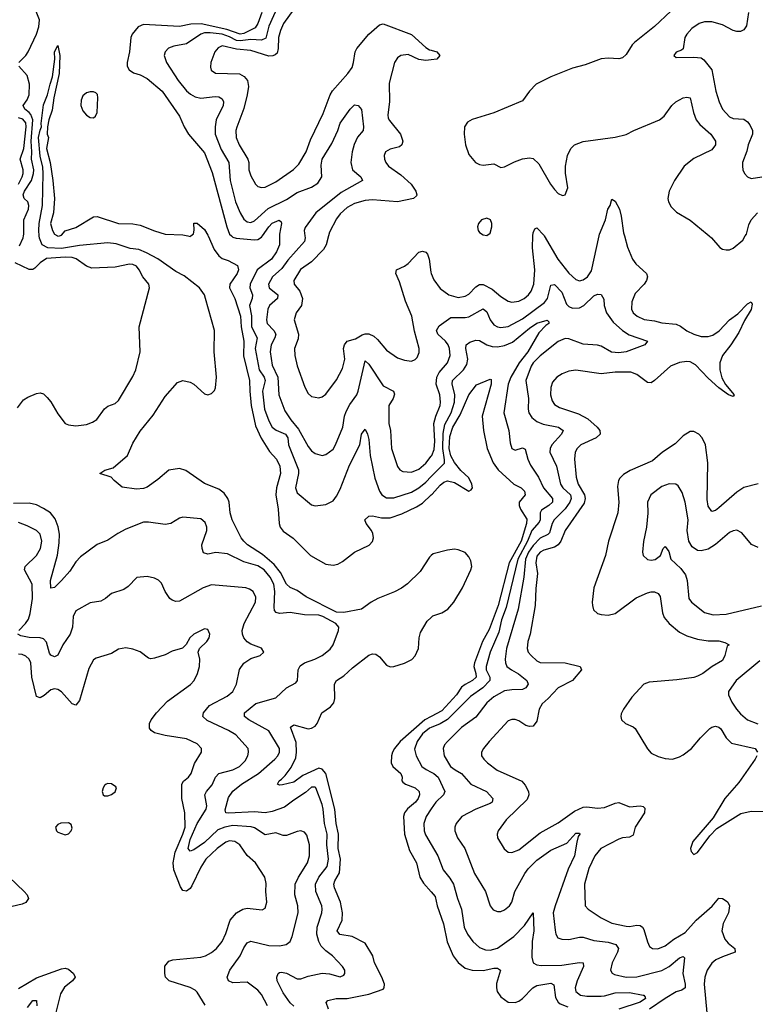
# Model space of a CAD drawing. Header units: inches. Extents: x 1682530 to 1839546, y 640742 to 791647.
# Tile 427 of 656: x 1707696 to 1711814, y 765698 to 771210. Entities that reach past the tile are written whole.
import ezdxf

# ---------------------------------------------------------------- set-up
doc = ezdxf.new("R2010")
doc.units = ezdxf.units.IN
doc.header["$MEASUREMENT"] = 0
for name, color, linetype in [('B7706', 7, 'Continuous'), ('B7707', 7, 'Continuous'), ('B7716', 7, 'Continuous'), ('B7717', 7, 'Continuous')]:
    doc.layers.add(name, color=color, linetype=linetype)

msp = doc.modelspace()

# ---------------------------------------------------------------- linework, layer by layer
at = {"layer": 'B7706', "color": 5}
for points, elevation in [([(1707694.8, 769945.2), (1707716.1, 769990), (1707718, 770000)], 640), ([(1710000, 768211), (1709990, 768201.1), (1709938, 768122), (1709867.1, 768052.9), (1709832.7, 768027.3), (1709793.2, 768006.8), (1709700.1, 767970), (1709664.3, 767950), (1709610, 767909.3), (1709510, 767892.4), (1709470, 767893.4), (1709300, 767980), (1709250, 768013.9), (1709210, 768030.6), (1709190, 768049.8), (1709155.5, 768115.5), (1709120.2, 768160.2), (1709056, 768216), (1708971.5, 768270), (1708951.5, 768290), (1708935.9, 768310), (1708885, 768410), (1708873.3, 768450), (1708867.8, 768510), (1708861, 768530), (1708839.8, 768559.8), (1708810, 768581.6), (1708730, 768614.6), (1708625.9, 768685.9), (1708590, 768697.3), (1708531.2, 768688.8), (1708470, 768636.2), (1708410, 768593.2), (1708390, 768586), (1708350, 768581.2), (1708270, 768594), (1708224, 768630), (1708208.7, 768650), (1708144, 768670), (1708172.1, 768687.9), (1708218.7, 768701.3), (1708299.6, 768770), (1708330, 768839.1), (1708370, 768907.7), (1708444, 768996), (1708510, 769101), (1708580.2, 769179.8), (1708610, 769190.8), (1708650, 769181), (1708670.5, 769170.5), (1708730, 769116), (1708750, 769111), (1708770, 769118), (1708785.6, 769134.4), (1708791.3, 769148.7), (1708796.9, 769210), (1708784.7, 769350), (1708785.7, 769470), (1708736.8, 769650), (1708729.7, 769670), (1708702.6, 769710), (1708616.9, 769776.9), (1708570, 769800.9), (1708470, 769872.3), (1708405.4, 769905.4), (1708363.3, 769923.3), (1708315.3, 769930), (1708235.2, 769955.2), (1708190, 769960.3), (1708030, 769946.3), (1707929.9, 769929.9), (1707853.6, 769933.6), (1707822.3, 769950), (1707807.1, 769987.1), (1707805.7, 770000)], 620), ([(1707906.8, 770000), (1707910, 769998), (1707917.4, 770000)], 620), ([(1708636.9, 770000), (1708650, 769997.3), (1708653.9, 770000)], 620), ([(1708751.7, 770000), (1708784, 769924), (1708810, 769888.7), (1708830, 769873.4), (1708863.1, 769863.1), (1708915.1, 769835.1), (1708920.6, 769810), (1708913.6, 769790), (1708873.2, 769730), (1708871, 769710), (1708900.2, 769650), (1708931.8, 769550), (1708936.1, 769490), (1708951.3, 769410), (1708949.1, 769329.1), (1708982.5, 769190), (1708983.6, 769130), (1708992.2, 769050), (1709016.6, 768936.6), (1709047, 768867), (1709093.6, 768793.6), (1709134, 768750), (1709152.2, 768710), (1709155.5, 768670), (1709133.9, 768590), (1709129.6, 768550), (1709143.1, 768470), (1709148.4, 768390), (1709155, 768370), (1709170, 768347.5), (1709226.9, 768306.9), (1709323.8, 768210), (1709410, 768162.7), (1709450, 768156.1), (1709477.1, 768162.9), (1709502.5, 768177.5), (1709569.6, 768230), (1709651.6, 768268.4), (1709670.7, 768289.3), (1709675.6, 768310), (1709673, 768333), (1709666, 768350), (1709635.4, 768390), (1709628.7, 768410), (1709649.7, 768430), (1709670, 768432), (1709721.6, 768421.6), (1709770, 768421), (1709836, 768444), (1709916.9, 768483.1), (1709950, 768504.3), (1710000, 768550.1)], 620), ([(1708882.2, 770000), (1708890, 769993.2), (1708907.5, 769987.5), (1709010, 769977.5), (1709030, 769980.1), (1709050, 769992.2), (1709055.4, 770000)], 640), ([(1709149.5, 770000), (1709149.5, 769950), (1709133, 769910), (1709105.5, 769870), (1709024.7, 769810), (1708986.2, 769730), (1708984.4, 769710), (1708998.4, 769670), (1708996.8, 769650), (1708981.5, 769610), (1708993.1, 769553.1), (1708993.6, 769490), (1709026, 769430), (1709013.6, 769370), (1709036.6, 769250), (1709064.4, 769210), (1709069.7, 769190), (1709054.7, 769130), (1709066.1, 769030), (1709090, 768964.2), (1709109.2, 768929.2), (1709131.5, 768911.5), (1709184.3, 768890), (1709196.6, 768870), (1709201.5, 768830), (1709257.5, 768690), (1709257.1, 768670), (1709239.3, 768590), (1709250, 768562), (1709330, 768494.9), (1709350, 768488), (1709410, 768497.1), (1709450, 768516.4), (1709470, 768542.4), (1709490, 768581.3), (1709542.9, 768717.1), (1709599.8, 768830), (1709610, 768890.7), (1709630, 768917.3), (1709643.1, 768890), (1709650, 768861), (1709658.3, 768770), (1709684.2, 768644.2), (1709709.4, 768570), (1709723.5, 768550), (1709750, 768532.7), (1709790, 768533.4), (1709890, 768565.2), (1709930, 768588.6), (1709970, 768621.5), (1710000, 768652.2)], 640), ([(1709293, 770000), (1709294.6, 769990), (1709290.6, 769969.4), (1709196.7, 769863.3), (1709162.6, 769817.4), (1709110.8, 769770), (1709088.4, 769730), (1709093, 769710), (1709141.3, 769670), (1709138.6, 769650), (1709095.3, 769610), (1709084.6, 769590), (1709077.5, 769530), (1709081.1, 769510), (1709119.5, 769470), (1709129, 769450), (1709124.7, 769430), (1709103.3, 769390), (1709097.6, 769350), (1709110, 769276.5), (1709141, 769210), (1709146.6, 769110), (1709180.3, 769020.3), (1709213.4, 768970), (1709257.3, 768917.3), (1709310, 768820.8), (1709330, 768796.5), (1709350, 768781.8), (1709390, 768770.3), (1709410, 768775.3), (1709450, 768806.9), (1709463.7, 768830), (1709504.1, 768930), (1709514.8, 768990), (1709523.9, 769016.1), (1709544.6, 769055.4), (1709582.5, 769110), (1709589.9, 769130), (1709630, 769300.5), (1709650, 769282), (1709730, 769161.5), (1709789.1, 769130), (1709794.7, 769114.7), (1709786.7, 769090), (1709762.8, 769050), (1709763, 768950), (1709771.3, 768910), (1709777, 768810), (1709810, 768708.5), (1709823.6, 768690), (1709840.5, 768680.5), (1709890, 768677), (1709930, 768694.5), (1709970, 768727.8), (1710000, 768765.9)], 660), ([(1709424.5, 770000), (1709411.4, 769950), (1709396.9, 769923.1), (1709330, 769855.6), (1709268.8, 769811.2), (1709230.8, 769750), (1709232.5, 769730), (1709264.2, 769690), (1709278.9, 769650), (1709274.2, 769610), (1709244.5, 769570), (1709231.8, 769530), (1709256.9, 769450), (1709255.7, 769424.3), (1709233.7, 769370), (1709235.7, 769330), (1709250, 769272.7), (1709292.3, 769152.3), (1709310, 769118.4), (1709330, 769100.3), (1709370, 769093.7), (1709390, 769099.5), (1709410, 769114.4), (1709470, 769193.7), (1709503, 769257), (1709515.4, 769310), (1709509.4, 769370), (1709514.1, 769390), (1709530, 769410.7), (1709575.7, 769424.3), (1709613.3, 769446.7), (1709630, 769452.3), (1709650, 769451.2), (1709678, 769438), (1709699.6, 769419.6), (1709750, 769359.6), (1709810, 769316.9), (1709850, 769303.6), (1709890, 769299.5), (1709910, 769308), (1709921, 769319), (1709932.3, 769347.7), (1709932.1, 769370), (1709906.8, 769466.8), (1709890.9, 769550), (1709854.8, 769634.8), (1709822.5, 769742.5), (1709802.4, 769790), (1709806, 769810), (1709849.5, 769830.5), (1709870, 769845.5), (1709930, 769909.3), (1709950, 769915.4), (1709970, 769909.1), (1709978.2, 769898.2), (1709988, 769870), (1709997.1, 769797.1), (1710000, 769789.4)], 680), ([(1707683.3, 769036.7), (1707718, 769082), (1707742.3, 769097.7), (1707790, 769118), (1707810, 769120.5), (1707830, 769114.9), (1707850, 769095.5), (1707871.1, 769071.1), (1707910, 769003), (1707950.5, 768950), (1707970, 768941.3), (1708010, 768936.2), (1708070, 768944.9), (1708103.6, 768956.4), (1708127.6, 768972.4), (1708170, 769032.7), (1708190, 769046), (1708230, 769061.6), (1708250, 769078), (1708330, 769212.2), (1708347.1, 769250), (1708369.9, 769350.1), (1708364.1, 769490), (1708421.8, 769710), (1708418.4, 769730), (1708385, 769770), (1708365.6, 769810), (1708350.5, 769830), (1708330, 769839.9), (1708310, 769841.7), (1708230, 769824.7), (1708099.3, 769819.3), (1708070, 769830.7), (1708012.1, 769872.1), (1707990, 769879.3), (1707950, 769881.5), (1707846.6, 769873.4), (1707810.6, 769850), (1707781.4, 769818.6), (1707770, 769811.8), (1707750, 769811.7), (1707671.2, 769850)], 640), ([(1709230, 765688), (1709210, 765706.6), (1709170, 765761.7), (1709136.4, 765830), (1709136.3, 765850), (1709143.7, 765870), (1709150, 765876.3), (1709161.7, 765878.3), (1709190, 765872.9), (1709250, 765840.6), (1709270, 765841.2), (1709310, 765855.7), (1709390, 765872.5), (1709429.5, 765869.5), (1709490, 765851.7), (1709510, 765861.3), (1709516.9, 765870), (1709516.4, 765890), (1709503, 765910), (1709446.3, 765970), (1709410, 765996.8), (1709384, 766024), (1709370.4, 766050.4), (1709358.9, 766090), (1709360.5, 766130), (1709387.3, 766210), (1709389.3, 766230), (1709387.3, 766250), (1709354.2, 766330), (1709351.2, 766370), (1709370.2, 766409.8), (1709416.7, 766470), (1709424.6, 766510), (1709415.8, 766590), (1709417, 766650), (1709402.7, 766710), (1709395.6, 766790), (1709390, 766816), (1709353.2, 766910), (1709350, 766914.6), (1709330, 766913.3), (1709296.8, 766883.2), (1709230, 766840.3), (1709179.1, 766800.9), (1709110, 766776.9), (1709070, 766769.9), (1709010, 766774.9), (1708867.3, 766767.3), (1708850.7, 766770.7), (1708846.5, 766786.5), (1708864.6, 766855.4), (1708889, 766891), (1708937.8, 766930), (1709032.1, 766990), (1709123.7, 767070), (1709141.3, 767090), (1709150.5, 767110), (1709150, 767130.9), (1709090, 767229.8), (1708978.2, 767290), (1708954.8, 767310), (1708954.8, 767330), (1709018.3, 767381.7), (1709130, 767414.3), (1709189.7, 767470), (1709242, 767498), (1709250.6, 767510), (1709254.3, 767570), (1709266.6, 767593.4), (1709290, 767609.4), (1709347.8, 767630), (1709390, 767651.6), (1709433.8, 767686.2), (1709451.6, 767710), (1709480.5, 767790), (1709482, 767810), (1709465.7, 767830), (1709392.8, 767870), (1709370, 767877.4), (1709290, 767878), (1709210, 767892.3), (1709150, 767886.8), (1709131.6, 767891.6), (1709123.3, 767903.3), (1709120.8, 767920.8), (1709124, 768010), (1709118.7, 768050), (1709097.9, 768090), (1709064.7, 768130), (1709030, 768152.6), (1708950, 768176.1), (1708859.2, 768219.2), (1708793.4, 768226.6), (1708750, 768218.5), (1708725.6, 768225.6), (1708716.8, 768250), (1708716.5, 768270), (1708742.9, 768350), (1708742.8, 768370), (1708734.9, 768394.9), (1708710, 768415.3), (1708610, 768425.1), (1708590, 768420.4), (1708542, 768390), (1708510, 768383.8), (1708417.8, 768397.8), (1708390, 768396.5), (1708290, 768357.7), (1708245.7, 768334.3), (1708190, 768296.4), (1708130, 768272.6), (1708037, 768203), (1708010, 768175.1), (1707976.6, 768123.4), (1707930, 768069.8), (1707890, 768031.5), (1707870, 768027.3), (1707867.7, 768070), (1707906.8, 768213.2), (1707917.6, 768282.4), (1707919.4, 768330), (1707912.1, 768372.1), (1707895.4, 768415.4), (1707868.8, 768448.8), (1707830, 768474.7), (1707790, 768493.7), (1707750, 768504.6), (1707661.9, 768501.9)], 640), ([(1707690.8, 767790), (1707729.2, 767830.8), (1707744.9, 767855.1), (1707754.5, 767885.5), (1707766.9, 767970), (1707766.1, 768050), (1707722.4, 768130), (1707726, 768150), (1707790, 768211.1), (1707811.9, 768250), (1707820.4, 768290), (1707810.6, 768330), (1707790.9, 768350), (1707737.1, 768377.1), (1707690, 768394.7)], 660), ([(1709083.4, 765690), (1709050, 765753.1), (1709030, 765777.1), (1708970, 765821.5), (1708890, 765819.1), (1708864.5, 765830), (1708856.9, 765850), (1708871.6, 765890), (1708930.3, 765969.7), (1708950, 766014.6), (1708970, 766041.5), (1708990, 766051.4), (1709090, 766027.2), (1709150, 766025.9), (1709187, 766033), (1709210.9, 766050), (1709222.1, 766077.9), (1709255, 766210), (1709252.1, 766250), (1709236.3, 766310), (1709237.3, 766370), (1709256.1, 766410), (1709306.4, 766490), (1709318.4, 766530), (1709318.6, 766590), (1709304.1, 766644.1), (1709290, 766662.6), (1709270, 766668.6), (1709250, 766666.2), (1709190, 766643.1), (1709170, 766643.1), (1709130, 766658.5), (1709070, 766647.5), (1709010, 766685.4), (1708991.7, 766691.7), (1708890, 766699), (1708844, 766690), (1708805.9, 766674.1), (1708730, 766603.6), (1708670, 766563.2), (1708650, 766555.1), (1708639.8, 766570), (1708650, 766620.8), (1708688.9, 766711.1), (1708739, 766790), (1708744.1, 766810), (1708731.8, 766870), (1708741.4, 766890), (1708772.6, 766927.4), (1708791.4, 766970), (1708809.9, 766990.1), (1708890, 767010.7), (1708926.6, 767030), (1708958.3, 767061.7), (1708973.3, 767090), (1708977.4, 767110), (1708975.1, 767130), (1708905.8, 767205.8), (1708865.1, 767230), (1708746.2, 767286.2), (1708721, 767310), (1708724.7, 767330), (1708759.4, 767370), (1708857.6, 767422.4), (1708889.8, 767450), (1708909.8, 767490), (1708926.9, 767573.1), (1708950, 767608.7), (1708990, 767634), (1709042, 767650), (1709062.7, 767670), (1709050, 767692), (1708990, 767714.8), (1708970, 767727.1), (1708950, 767749.7), (1708942.7, 767770), (1708942.1, 767790), (1708953.5, 767830), (1709016.1, 767950), (1709017.6, 767977.6), (1709002.4, 768010), (1708983.1, 768023.1), (1708962, 768030), (1708770, 768046.6), (1708723.1, 768030), (1708590, 767955.8), (1708570, 767954), (1708550, 767959.8), (1708536.9, 767970), (1708511.1, 768010), (1708490, 768055.1), (1708472.3, 768072.3), (1708450, 768084.2), (1708410, 768093.3), (1708352.3, 768087.7), (1708303, 768037), (1708279.4, 768020.6), (1708210, 767997.6), (1708176.3, 767970), (1708150, 767955.8), (1708090, 767946.3), (1708010, 767901.6), (1707994.9, 767870), (1707990.9, 767810), (1707978.3, 767770), (1707938.2, 767710), (1707910, 767653), (1707890, 767643.8), (1707870, 767652.1), (1707863.1, 767663.1), (1707845.6, 767725.6), (1707830, 767743.9), (1707810, 767749.9), (1707750, 767750.9), (1707701.8, 767761.8), (1707686.2, 767770)], 660), ([(1709424.2, 765670), (1709411.8, 765708.2), (1709421.4, 765718.6), (1709468, 765730), (1709530, 765730.1), (1709650, 765754.2), (1709730, 765782.8), (1709736.5, 765790), (1709737.4, 765810), (1709723.8, 765850), (1709682.2, 765930), (1709672.3, 765970), (1709630, 766039.4), (1709557.9, 766077.9), (1709488.4, 766088.4), (1709472.3, 766110), (1709500.9, 766170), (1709503.7, 766210), (1709491.6, 766270), (1709457.4, 766350), (1709454.3, 766370), (1709460.5, 766390), (1709486.2, 766433.8), (1709491.3, 766510), (1709479.1, 766570), (1709480.6, 766650), (1709467.6, 766710), (1709460.1, 766790), (1709409.4, 766989.4), (1709390, 767013.9), (1709370, 767019.9), (1709280.6, 766979.4), (1709230, 766942.6), (1709166.6, 766926.6), (1709150, 766924.7), (1709139.3, 766930), (1709148, 766950), (1709162, 766958), (1709181.4, 766978.6), (1709216.2, 767023.8), (1709241.4, 767078.6), (1709246.2, 767110), (1709243.3, 767163.3), (1709211.5, 767250), (1709230, 767262), (1709310, 767240.7), (1709330, 767243.2), (1709350, 767255.3), (1709361, 767270), (1709387.6, 767330), (1709435.7, 767364.3), (1709454, 767386), (1709460.8, 767410), (1709458.7, 767490), (1709469.7, 767510), (1709510, 767536.5), (1709558.2, 767581.8), (1709650, 767652), (1709670, 767659.5), (1709690, 767658.4), (1709710, 767643.8), (1709750, 767596.4), (1709770, 767587), (1709790, 767588.9), (1709850, 767607.1), (1709891.4, 767628.6), (1709910, 767649.1), (1709928, 767690), (1709932.3, 767750), (1709939.5, 767780.5), (1709977.7, 767842.3), (1710000, 767864.3)], 620), ([(1708733.8, 765693.8), (1708690, 765766.4), (1708677.8, 765777.8), (1708650, 765792.9), (1708532.3, 765830), (1708511.5, 765850), (1708508.2, 765870), (1708508.6, 765911.4), (1708530, 765939.3), (1708552.7, 765947.3), (1708710, 765962.5), (1708735.6, 765970), (1708770, 765988.3), (1708797.6, 766010), (1708829.8, 766050), (1708850, 766094.4), (1708873.3, 766170), (1708909.8, 766210), (1708944.2, 766230), (1708970, 766235.8), (1709053.4, 766226.6), (1709070, 766236.3), (1709080.3, 766270), (1709074.3, 766330), (1709075.2, 766375.2), (1709067.9, 766410), (1709015.1, 766490), (1708970, 766531), (1708928.1, 766590), (1708900.5, 766610), (1708870, 766612.6), (1708850, 766605), (1708801.1, 766570), (1708737.9, 766510), (1708710, 766466.4), (1708659.3, 766360.7), (1708650, 766345.6), (1708630, 766330.8), (1708610, 766335.1), (1708596, 766356), (1708559.3, 766450), (1708555.1, 766490), (1708565.6, 766550), (1708609.1, 766650), (1708621.5, 766690), (1708621.2, 766770), (1708604.3, 766850), (1708603, 766930), (1708613.1, 766946.9), (1708640.7, 766970), (1708656.5, 766990), (1708674.7, 767045.3), (1708713.7, 767110), (1708713.5, 767130), (1708690, 767157.2), (1708630, 767183.4), (1708510, 767202.1), (1708450, 767217.8), (1708431.2, 767230), (1708423.4, 767243.4), (1708422.5, 767270), (1708431.7, 767290), (1708462.6, 767330), (1708524.2, 767395.8), (1708651.3, 767488.7), (1708672.1, 767510), (1708691, 767550), (1708702, 767590), (1708704.2, 767630), (1708695.1, 767670), (1708702, 767690), (1708743.6, 767730), (1708756.9, 767750), (1708759.7, 767770), (1708750, 767797), (1708730, 767799.7), (1708670, 767769.6), (1708648, 767750), (1708628.2, 767711.8), (1708608.2, 767691.8), (1708550, 767675.8), (1708510, 767654.7), (1708450, 767635.1), (1708430, 767631.8), (1708416.6, 767636.6), (1708370.9, 767670.9), (1708330, 767686.3), (1708290, 767693.6), (1708250, 767686), (1708210, 767662), (1708124.4, 767635.6), (1708110, 767626), (1708082.2, 767577.8), (1708030, 767399.5), (1708010, 767372.4), (1707990, 767380.8), (1707930, 767447.3), (1707910, 767459.8), (1707890, 767464.6), (1707870, 767458.4), (1707833.4, 767426.6), (1707810, 767414), (1707790, 767420.4), (1707763.1, 767530), (1707758.9, 767610), (1707749.9, 767629.9), (1707730, 767647.3), (1707710, 767656.1), (1707690, 767658.2)], 680), ([(1710000, 767309.2), (1709963.8, 767290), (1709825.1, 767170), (1709793.3, 767130), (1709783.1, 767110), (1709777.6, 767090), (1709775.9, 767050), (1709785.1, 767030), (1709829.3, 766990), (1709836.5, 766970), (1709834.6, 766950), (1709841.2, 766941.2), (1709855.5, 766930), (1709908.9, 766910), (1709931.8, 766890), (1709934.1, 766870), (1709926.7, 766850), (1709910.8, 766830), (1709867, 766793), (1709850.1, 766770), (1709845, 766750), (1709849.7, 766649.7), (1709878.9, 766558.9), (1709917.2, 766490), (1709936.1, 766410), (1709957.1, 766377.1), (1710000, 766327.1)], 620), ([(1710000, 767247.5), (1709990, 767243.3), (1709950, 767211.9), (1709920.1, 767170), (1709906.5, 767126.5), (1709914.6, 767090), (1709946.8, 767030), (1709971.7, 767011.7), (1710000, 766997.2)], 640), ([(1710000, 766792), (1709971.2, 766748.8), (1709958.5, 766710), (1709959.8, 766670), (1709966.9, 766646.9), (1710000, 766592)], 640), ([(1707637.6, 766410), (1707721.3, 766330), (1707737.7, 766310), (1707746, 766290), (1707730, 766267.1), (1707710, 766257.8), (1707653.6, 766246.4)], 680), ([(1707690, 765786.3), (1707790, 765846.3), (1707930, 765897.1), (1707950, 765901.1), (1707970, 765894.4), (1707996.5, 765870), (1708005.7, 765850), (1707991.6, 765830), (1707946.5, 765793.5), (1707923.9, 765756.1), (1707893.4, 765630)], 680), ([(1707740.1, 765679.9), (1707770, 765719.5), (1707790, 765718.8), (1707791.1, 765688.9)], 660)]:
    msp.add_lwpolyline(points, dxfattribs=dict(at, elevation=elevation))
at = {"layer": 'B7706', "color": 5, "elevation": 720}
for points in [[(1708190, 766934), (1708181, 766930), (1708170, 766923.7), (1708162.6, 766910), (1708157, 766890), (1708163, 766870), (1708170, 766865.3), (1708190, 766865.7), (1708210, 766873), (1708232, 766890), (1708232.9, 766892.9), (1708238, 766910), (1708235.1, 766915.1), (1708210, 766932)], [(1707970, 766714.7), (1707927.1, 766712.9), (1707910, 766704.5), (1707897.1, 766690), (1707901.6, 766670), (1707910, 766662.4), (1707950, 766647.2), (1707970, 766653), (1707985.1, 766670), (1707990, 766684.7), (1707984.2, 766704.2)]]:
    msp.add_lwpolyline(points, close=True, dxfattribs=at)
at = {"layer": 'B7707', "color": 5}
for points, elevation in [([(1707691.5, 770970), (1707730, 771009.4), (1707743.9, 771030), (1707790.3, 771129.7), (1707803.5, 771170), (1707806.7, 771210), (1707775.6, 771290)], 640), ([(1709051.4, 771250), (1709030, 771189.8), (1709014.3, 771165.7), (1708950, 771133), (1708930, 771129.3), (1708855.4, 771155.4), (1708712.8, 771187.2), (1708654.4, 771185.6), (1708590, 771172.2), (1708390, 771183), (1708359.6, 771170), (1708325.6, 771130), (1708317.8, 771110), (1708311.1, 771030), (1708296.9, 770970), (1708297.4, 770950), (1708309.3, 770929.3), (1708332.9, 770912.9), (1708370, 770900.9), (1708410, 770880.5), (1708494.3, 770810), (1708591.1, 770670), (1708617.6, 770610), (1708641.6, 770570), (1708730, 770464.4), (1708774.1, 770354.1), (1708855.2, 770050), (1708870.8, 770010), (1708882.2, 770000)], 640), ([(1709142, 771290), (1709090, 771174.2), (1709073.1, 771106.9), (1709050, 771095.9), (1708990, 771099.6), (1708930, 771091.2), (1708910, 771094.6), (1708870, 771115.1), (1708830, 771129), (1708762.3, 771137.7), (1708730, 771136.6), (1708710.1, 771129.9), (1708630, 771075.4), (1708558.7, 771061.3), (1708529.4, 771050.6), (1708510.3, 771030), (1708504.9, 771010), (1708518, 770970), (1708583.7, 770870), (1708630, 770813), (1708652.8, 770792.8), (1708678.8, 770778.8), (1708710, 770771.2), (1708790, 770779.8), (1708810, 770778.5), (1708830, 770766.7), (1708837.1, 770750), (1708834.6, 770730), (1708795.6, 770650), (1708789.5, 770610), (1708790.1, 770570), (1708823.5, 770483.5), (1708867.6, 770410), (1708873.9, 770310), (1708903.6, 770190), (1708930, 770128.9), (1708950, 770094.6), (1708970, 770078.6), (1708990, 770075.9), (1709010, 770083.5), (1709087.2, 770152.8), (1709190, 770204), (1709250, 770243.2), (1709330, 770273.5), (1709365.5, 770294.5), (1709387.5, 770330), (1709383.6, 770396.4), (1709389.2, 770430), (1709443.1, 770516.9), (1709476.8, 770590), (1709490, 770630.4), (1709545.6, 770710), (1709570, 770733), (1709590, 770730.7), (1709608.5, 770708.5), (1709620.9, 770610), (1709618, 770590), (1709587.9, 770552.1), (1709568.2, 770511.8), (1709556.8, 770470), (1709549.4, 770410), (1709558.6, 770370), (1709605.7, 770330), (1709615.8, 770310), (1709496.4, 770243.6), (1709353.2, 770130), (1709293.9, 770046.1), (1709288.1, 770030), (1709293, 770000)], 660), ([(1709231, 771270), (1709172.9, 771190), (1709155.1, 771150), (1709145.1, 771110), (1709143.8, 771050), (1709136.4, 771023.6), (1709126.8, 771013.2), (1709112.6, 771007.4), (1709090, 771007), (1708990, 771037.2), (1708910, 771044.8), (1708830, 771063.2), (1708807.3, 771052.7), (1708789.2, 771030), (1708766.5, 770970), (1708764.6, 770944.6), (1708768, 770928), (1708791.5, 770911.5), (1708926.7, 770906.7), (1708953, 770893), (1708971.8, 770870), (1708976.7, 770836.7), (1708969, 770790), (1708950, 770713.6), (1708910.8, 770609.2), (1708906.4, 770590), (1708908, 770550), (1708923.7, 770510), (1708973.6, 770430), (1708979.1, 770410), (1708979, 770370), (1708990, 770335.8), (1709016.5, 770290), (1709030, 770276.5), (1709050, 770270.3), (1709070, 770272.4), (1709130, 770303.2), (1709228.8, 770371.2), (1709259.2, 770400.8), (1709300.2, 770470), (1709323, 770537), (1709394.2, 770685.8), (1709434.3, 770790), (1709447.8, 770812.2), (1709533.7, 770910), (1709556.7, 770943.3), (1709565.3, 770970), (1709574.7, 771030), (1709583, 771050), (1709650, 771128.7), (1709710, 771182.2), (1709730, 771186.4), (1709890, 771126.8), (1709970, 771055.5), (1709990, 771042.4), (1710000, 771039.4)], 680), ([(1707805.7, 770000), (1707802.3, 770030), (1707805, 770070), (1707823.8, 770170), (1707828, 770350), (1707824.8, 770384.8), (1707810, 770447.3), (1707802, 770550), (1707810, 770592.7), (1707818.2, 770610), (1707816.5, 770630), (1707830, 770734), (1707852.1, 770790), (1707865.8, 770850), (1707880.3, 770890), (1707893.3, 770990), (1707891.6, 771030), (1707910, 771066.8), (1707920.2, 771010), (1707917.7, 770910), (1707887.5, 770772.5), (1707877, 770703), (1707859.3, 770650), (1707851.4, 770610), (1707850.3, 770570), (1707856.5, 770550), (1707847, 770490), (1707867.4, 770410), (1707881.9, 770310), (1707890.2, 770210), (1707885.6, 770130), (1707869.3, 770070), (1707880.3, 770030), (1707890.5, 770010), (1707906.8, 770000)], 620), ([(1710000, 770985.1), (1709970, 770981.4), (1709930, 770986.9), (1709870, 771015), (1709829.6, 771010.4), (1709810, 770996.1), (1709794, 770970), (1709765, 770855), (1709765.4, 770750), (1709757.2, 770677.2), (1709759.3, 770659.3), (1709765.2, 770645.2), (1709827, 770570), (1709839.8, 770530), (1709835.5, 770510), (1709822.3, 770497.7), (1709770, 770486), (1709743.7, 770470), (1709736.5, 770450), (1709738.9, 770430), (1709746, 770410), (1709761.1, 770390), (1709830, 770342.6), (1709888, 770290), (1709912.9, 770250), (1709918.7, 770230), (1709916.5, 770223.5), (1709901, 770210), (1709810.1, 770189.9), (1709670, 770202.8), (1709630, 770198.3), (1709570, 770181.1), (1709530, 770158.9), (1709490, 770123.4), (1709470, 770095.3), (1709430, 770021.1), (1709424.5, 770000)], 680), ([(1707718, 770000), (1707719.9, 770010), (1707718.6, 770090), (1707746, 770150), (1707748, 770170), (1707741.1, 770190), (1707721.5, 770210), (1707715.2, 770230), (1707722.1, 770250), (1707762.6, 770310), (1707774.1, 770350), (1707774.6, 770370), (1707761.8, 770430), (1707764.4, 770470), (1707759.6, 770530), (1707769.4, 770650), (1707759.2, 770679.2), (1707750, 770691.5), (1707724.1, 770710), (1707716.2, 770730), (1707737.5, 770762.5), (1707748.7, 770790), (1707750.4, 770850.4), (1707738.8, 770898.8), (1707690.6, 770950)], 640), ([(1707688.6, 770290), (1707709.9, 770330), (1707714.6, 770350), (1707715.4, 770370), (1707698.6, 770430), (1707719.9, 770490), (1707732, 770610), (1707730, 770633.2), (1707713.5, 770653.5), (1707690, 770661)], 660), ([(1707917.4, 770000), (1707919.5, 770000.5), (1707930, 770004.4), (1707950.9, 770029.1), (1708010, 770046.7), (1708110, 770106.7), (1708130, 770109.1), (1708250, 770069.4), (1708330, 770067.5), (1708370, 770060.1), (1708450, 770027.9), (1708509.7, 770010.3), (1708610, 770005.5), (1708636.9, 770000)], 620), ([(1709055.4, 770000), (1709090, 770050.1), (1709110, 770070.7), (1709148.5, 770088.5), (1709159.4, 770079.4), (1709161.1, 770070), (1709149.6, 770010.4), (1709149.5, 770000)], 640), ([(1708653.9, 770000), (1708669.3, 770010.7), (1708672.9, 770032.9), (1708670, 770072), (1708688.9, 770071.1), (1708730, 770036.3), (1708750, 770004), (1708751.7, 770000)], 620)]:
    msp.add_lwpolyline(points, dxfattribs=dict(at, elevation=elevation))
at = {"layer": 'B7707', "color": 5, "elevation": 640}
msp.add_lwpolyline([(1708090, 770807), (1708070, 770800.7), (1708050, 770783.7), (1708040.2, 770759.8), (1708039.1, 770730), (1708050, 770699.5), (1708070, 770676), (1708090, 770663.1), (1708110, 770661.3), (1708119.6, 770670), (1708130, 770691.3), (1708133.7, 770773.7), (1708131.2, 770791.2), (1708121.5, 770801.5), (1708110, 770806.6)], close=True, dxfattribs=at)
at = {"layer": 'B7716', "color": 5}
for points, elevation in [([(1710000, 769789.4), (1710013.5, 769753.5), (1710050, 769705.2), (1710098.3, 769670), (1710150, 769655.7), (1710190, 769662.8), (1710210, 769674.4), (1710250, 769715.1), (1710270, 769727.3), (1710290, 769728.5), (1710341.2, 769701.2), (1710390, 769660.6), (1710430, 769634.5), (1710450, 769629.4), (1710490, 769635), (1710520.3, 769650), (1710544.5, 769670), (1710559.3, 769690), (1710573.7, 769730), (1710580.1, 769810), (1710566.2, 769933.8), (1710569.2, 770000)], 680), ([(1711080.8, 770000), (1711097.6, 769937.6), (1711125.7, 769870), (1711144.1, 769844.1), (1711204.4, 769790), (1711210.9, 769770.9), (1711205.4, 769750), (1711191, 769730), (1711141.9, 769678.1), (1711123.5, 769630), (1711121.1, 769590), (1711130.2, 769570), (1711152.4, 769550), (1711191.6, 769531.6), (1711250, 769524.4), (1711290, 769513.1), (1711370, 769505.2), (1711394.9, 769494.9), (1711430, 769469.1), (1711469.1, 769450), (1711510, 769437.3), (1711550, 769436), (1711575.1, 769444.9), (1711611.4, 769468.6), (1711670, 769530.2), (1711716.2, 769563.8), (1711770, 769620.3), (1711790.3, 769630.3), (1711796.9, 769616.9), (1711790, 769587), (1711752.8, 769527.2), (1711721, 769459), (1711676.6, 769390), (1711630.8, 769330), (1711615.6, 769290), (1711615.5, 769250), (1711625.9, 769205.9), (1711647.4, 769167.4), (1711695.8, 769110), (1711690, 769100.9), (1711663.6, 769110), (1711610, 769149.8), (1711550, 769203.9), (1711478.1, 769278.1), (1711450, 769294.1), (1711430, 769297.5), (1711389.2, 769290.8), (1711339.6, 769270), (1711250, 769189.8), (1711230, 769177.7), (1711210, 769179.7), (1711150, 769224.8), (1711117.6, 769237.6), (1711030, 769236.3), (1710950, 769228.4), (1710810, 769247.5), (1710770, 769242), (1710731.9, 769228.1), (1710702.6, 769210), (1710679, 769181), (1710668.8, 769151.2), (1710666.9, 769110), (1710676.5, 769076.5), (1710690, 769056.5), (1710718.4, 769038.4), (1710823.7, 769003.7), (1710876.3, 768976.3), (1710929.3, 768930), (1710943.8, 768910), (1710946, 768890), (1710922.8, 768870), (1710837.6, 768830), (1710816.3, 768810), (1710805.1, 768790), (1710801.5, 768750), (1710811.1, 768650), (1710823, 768610), (1710858.3, 768550), (1710861.4, 768530), (1710856.1, 768503.9), (1710748.9, 768351.1), (1710724.6, 768290), (1710710.4, 768269.6), (1710690, 768257.9), (1710630, 768241.1), (1710610, 768229.9), (1710590, 768207.2), (1710584.6, 768170), (1710594.1, 768110), (1710585, 768025), (1710582, 767930), (1710553, 767770), (1710541, 767730), (1710537.1, 767690), (1710543, 767670), (1710558.2, 767650), (1710590, 767621.5), (1710610, 767610.9), (1710750, 767608.9), (1710834, 767590), (1710840.2, 767570), (1710790, 767510.7), (1710710, 767469.9), (1710654.8, 767410), (1710619.9, 767380.1), (1710604, 767350), (1710590, 767283), (1710570, 767255.3), (1710550, 767253.3), (1710530, 767258.8), (1710490, 767285.3), (1710470, 767292), (1710450, 767293.3), (1710430, 767285.7), (1710323.6, 767170), (1710292, 767130), (1710282, 767110), (1710282, 767090), (1710294, 767070), (1710315.3, 767050), (1710369.6, 767009.6), (1710506.5, 766946.5), (1710524.7, 766924.7), (1710543.5, 766890), (1710546.3, 766870), (1710536, 766844), (1710419.7, 766730), (1710374.6, 766670), (1710368.9, 766650), (1710370.4, 766630), (1710408.4, 766568.4), (1710430, 766550.4), (1710450, 766547.9), (1710490, 766563.2), (1710610, 766657.6), (1710710, 766713.6), (1710801.3, 766778.7), (1710850, 766801.3), (1710870, 766803.2), (1710930, 766796.6), (1710970, 766799), (1711030, 766824.5), (1711050, 766827.2), (1711110, 766803.8), (1711170, 766809), (1711185.1, 766805.1), (1711195.3, 766795.3), (1711192.7, 766770), (1711140.6, 766690), (1711130, 766645.6), (1711110, 766633.8), (1711070, 766629.9), (1711050, 766623.2), (1710948.8, 766571.2), (1710915, 766530), (1710882.4, 766457.6), (1710857.6, 766370), (1710861.3, 766250), (1710877.4, 766230), (1710950, 766181.7), (1711010, 766152.1), (1711090, 766135.7), (1711110, 766133.4), (1711150, 766140.5), (1711170, 766139.3), (1711182.4, 766130), (1711190, 766116.4), (1711210, 766047.3), (1711222.3, 766022.3), (1711238.8, 766010), (1711268.4, 766008.4), (1711310, 766026), (1711358.2, 766061.8), (1711420.7, 766099.3), (1711482.1, 766170), (1711573.1, 766246.9), (1711610, 766292.8), (1711630, 766290.2), (1711650, 766278), (1711659.2, 766270), (1711669.4, 766250), (1711663.6, 766210), (1711633.4, 766150), (1711626.1, 766110), (1711642.9, 766062.9), (1711660.9, 766040.9), (1711699.5, 766010), (1711700.3, 765990), (1711630, 765964.7), (1711593.6, 765946.4), (1711570, 765927.6), (1711544.8, 765890), (1711530.8, 765850), (1711528.4, 765811.6), (1711542.6, 765650)], 680), ([(1710632.4, 770000), (1710707.7, 769870), (1710770, 769791.7), (1710810, 769755.6), (1710830, 769749.3), (1710850, 769753.5), (1710873.8, 769770), (1710896.2, 769803.8), (1710939.7, 770000)], 680), ([(1711556.2, 770000), (1711568.9, 769988.9), (1711614.6, 769934.6), (1711630, 769925.5), (1711650, 769921.6), (1711670, 769922.4), (1711690, 769930.4), (1711743.6, 769976.4), (1711757.9, 770000)], 720), ([(1710000, 768765.9), (1710003.2, 768770), (1710015.6, 768804.4), (1710019.5, 768850), (1710015, 768950), (1710024.7, 768990), (1710049.3, 769050), (1710052.4, 769070), (1710047.6, 769110), (1710027.6, 769170), (1710031, 769209), (1710044.4, 769235.6), (1710090.5, 769290), (1710105.5, 769330), (1710102.5, 769370), (1710094.3, 769390), (1710079.9, 769410), (1710035.9, 769450), (1710029.3, 769470.7), (1710043.8, 769496.2), (1710110, 769543.2), (1710190, 769542.5), (1710210, 769546.2), (1710290, 769591.1), (1710310, 769575.6), (1710329.2, 769529.2), (1710350, 769502.7), (1710370, 769490.9), (1710390, 769486.6), (1710430, 769492.5), (1710510, 769535.5), (1710633, 769627), (1710649.9, 769650), (1710670, 769724.4), (1710690, 769727.9), (1710730, 769684.5), (1710757.3, 769617.3), (1710770, 769604.8), (1710790, 769595.1), (1710830, 769596.4), (1710854.6, 769610), (1710910, 769664.2), (1710930, 769674), (1710950, 769672.2), (1710966.5, 769646.5), (1710967.7, 769610), (1710980.5, 769570), (1711017.3, 769517.3), (1711071, 769471), (1711106.8, 769446.8), (1711211, 769410), (1711194.8, 769390), (1711090, 769350.7), (1711050, 769344.9), (1711009.2, 769349.2), (1710950, 769382.8), (1710930, 769388.8), (1710850, 769393.6), (1710770, 769424.2), (1710750, 769426.4), (1710710, 769408.8), (1710610, 769329.1), (1710570.1, 769290), (1710558.4, 769270), (1710529.6, 769190), (1710543.5, 769090), (1710541.7, 769030), (1710545.2, 769010), (1710562.5, 768982.5), (1710590, 768960.6), (1710626.3, 768946.3), (1710712.4, 768930), (1710738.5, 768910), (1710728.5, 768890), (1710673.9, 768830), (1710665.1, 768810), (1710663.9, 768790), (1710700.7, 768710), (1710723.8, 768610), (1710735.7, 768590), (1710778.8, 768550), (1710782.5, 768530), (1710774.8, 768510), (1710750, 768471.8), (1710687.5, 768410), (1710676.5, 768390), (1710661.5, 768338.5), (1710652.3, 768327.7), (1710610, 768307.4), (1710570, 768267.6), (1710543.5, 768230), (1710528, 768190), (1710518.2, 768090), (1710486.9, 767910), (1710421.8, 767690), (1710412.9, 767630), (1710414.8, 767610), (1710423, 767590), (1710449.1, 767570), (1710488.7, 767548.7), (1710534.9, 767510), (1710541.7, 767490), (1710528.5, 767470), (1710510, 767459.8), (1710450, 767459.3), (1710410, 767452.7), (1710350, 767419.9), (1710310, 767386.3), (1710250, 767306.4), (1710170, 767247.3), (1710090.2, 767170), (1710073.8, 767150), (1710067.3, 767130), (1710072.8, 767090), (1710108.1, 767030), (1710132.8, 767010), (1710169.7, 766989.7), (1710221.5, 766930), (1710309, 766890), (1710344.6, 766850), (1710341.1, 766830), (1710330, 766822.4), (1710250, 766791.3), (1710170.1, 766749.9), (1710139.1, 766710), (1710132.3, 766690), (1710132.1, 766670), (1710147.6, 766630), (1710187.1, 766570), (1710242, 766430), (1710303.2, 766330), (1710329.2, 766249.2), (1710346.5, 766226.5), (1710370, 766217.4), (1710390, 766218.3), (1710410, 766226.5), (1710438.3, 766250), (1710450.8, 766270), (1710467.3, 766330), (1710523.2, 766430), (1710542.9, 766457.1), (1710590, 766505.3), (1710670, 766560.2), (1710759, 766601), (1710810, 766655.8), (1710830, 766656), (1710832, 766650), (1710823.1, 766636.9), (1710815.1, 766604.9), (1710801.9, 766530), (1710765.3, 766454.7), (1710693.2, 766250), (1710683.1, 766210), (1710692.6, 766112.6), (1710697.7, 766090), (1710708.5, 766070), (1710730, 766061.8), (1710770, 766060.2), (1710830, 766074.3), (1710850, 766074.4), (1710910, 766055.7), (1710990, 766045.7), (1711032.5, 766032.5), (1711047.8, 766010), (1711043, 765990), (1711011.8, 765930), (1711003.6, 765890), (1711012.9, 765872.9), (1711025.5, 765865.5), (1711090, 765850.1), (1711150, 765852.1), (1711290, 765888.1), (1711330.9, 765909.1), (1711390, 765958.6), (1711410, 765966.4), (1711417.5, 765957.5), (1711408.7, 765870), (1711420.9, 765810), (1711420.7, 765790), (1711402.6, 765777.4), (1711370, 765767), (1711310, 765730.7), (1711221.5, 765670)], 660), ([(1710000, 768652.2), (1710073.1, 768726.9), (1710074.2, 768745.8), (1710064.7, 768810), (1710065.8, 768894.2), (1710076.1, 768943.9), (1710111.6, 769010), (1710129.3, 769070), (1710132.3, 769112.3), (1710117.2, 769170), (1710119, 769190), (1710180.9, 769250), (1710199.4, 769280.6), (1710204, 769310), (1710193.3, 769370), (1710195.6, 769390), (1710215.6, 769404.4), (1710250, 769416.8), (1710270, 769415), (1710310, 769390.7), (1710340.6, 769380.6), (1710370, 769378.4), (1710410, 769385.5), (1710454.7, 769405.3), (1710550, 769484.3), (1710590, 769511.6), (1710648.2, 769528.2), (1710658.3, 769518.3), (1710658.9, 769510), (1710641.2, 769498.8), (1710602.7, 769457.3), (1710539.5, 769350), (1710491.5, 769290), (1710445.1, 769210), (1710430.5, 769170), (1710406.8, 769010), (1710434, 768910), (1710441.4, 768841.4), (1710450, 768810.6), (1710470, 768799.6), (1710510, 768812.6), (1710525.7, 768805.7), (1710539.8, 768750), (1710555.5, 768715.5), (1710600.1, 768650), (1710628.7, 768588.7), (1710679.1, 768530), (1710678.5, 768510), (1710658.1, 768490), (1710616.2, 768463.8), (1710609.1, 768450), (1710609.4, 768410), (1710603.4, 768396.6), (1710561.9, 768350), (1710537.9, 768290), (1710484.5, 768190), (1710420, 767920), (1710392.4, 767850), (1710377.8, 767782.2), (1710330.1, 767670), (1710308.1, 767590), (1710307.5, 767570), (1710328, 767530), (1710328.4, 767510), (1710289.3, 767470.7), (1710219.6, 767420.4), (1710090, 767292), (1710050, 767268.6), (1710000, 767247.5)], 640), ([(1710000, 768550.1), (1710005.2, 768554.8), (1710050, 768604.8), (1710070, 768621.2), (1710090, 768628.5), (1710130, 768619.6), (1710210, 768571.3), (1710222.6, 768577.4), (1710230.4, 768589.6), (1710227.1, 768610), (1710210, 768646.3), (1710165.8, 768685.8), (1710130, 768731.7), (1710108.5, 768768.5), (1710100.6, 768810), (1710103.5, 768876.5), (1710120.5, 768930), (1710161.4, 768998.6), (1710210, 769110.3), (1710253.4, 769166.6), (1710330, 769198.7), (1710335.9, 769195.9), (1710335, 769170), (1710285.1, 768990), (1710291.6, 768910), (1710313.5, 768810), (1710346, 768730), (1710375, 768690), (1710462.7, 768610), (1710502.8, 768590), (1710522.1, 768570), (1710526.2, 768550), (1710491.8, 768510), (1710491.2, 768490), (1710498.5, 768470), (1710535, 768415), (1710533.7, 768390), (1710503.5, 768290), (1710435.7, 768170), (1710373.6, 767930), (1710324, 767796), (1710286.5, 767730), (1710241.8, 767610), (1710239, 767590), (1710250.1, 767550), (1710250.5, 767529.5), (1710231.3, 767510), (1710190, 767488.5), (1710170, 767472.8), (1710141.7, 767430), (1710059.3, 767340.7), (1710000, 767309.2)], 620), ([(1711830, 768611.9), (1711750, 768591.4), (1711710, 768565), (1711610, 768477.7), (1711590, 768463.1), (1711570, 768456.3), (1711550, 768487.3), (1711544.2, 768524.2), (1711548.5, 768730), (1711534.4, 768830), (1711516.4, 768870), (1711497.6, 768890), (1711470, 768904.2), (1711450, 768904.2), (1711410, 768880.5), (1711364.7, 768835.3), (1711294.9, 768790), (1711238.7, 768741.3), (1711112.9, 768687.1), (1711075.9, 768664.1), (1711055.9, 768644.1), (1711047.8, 768630), (1711042.5, 768597.5), (1711049.5, 768509.5), (1711043.6, 768450), (1710992.4, 768290), (1710975.8, 768210), (1710910.2, 768030), (1710900.3, 767950), (1710901.7, 767930), (1710907.2, 767907.2), (1710930, 767885.7), (1710950, 767879.6), (1710990, 767877.3), (1711030, 767886.7), (1711146.3, 767973.7), (1711210, 768002.1), (1711230, 768007.8), (1711250, 768007.5), (1711270, 767997.3), (1711280.3, 767980.3), (1711293.7, 767890), (1711303.7, 767863.7), (1711332.1, 767830), (1711390, 767781.4), (1711430, 767760.9), (1711490, 767742.6), (1711550, 767733.1), (1711610, 767733), (1711643.4, 767723.4), (1711668, 767710), (1711656.9, 767703.1), (1711643.6, 767650), (1711630, 767622.7), (1711572.3, 767590), (1711519.6, 767550), (1711490, 767535.5), (1711470, 767527.7), (1711374.1, 767514.1), (1711219.4, 767500.6), (1711190, 767489.8), (1711122.4, 767417.6), (1711076.1, 767350), (1711063.4, 767323.4), (1711060.9, 767310), (1711064.9, 767290), (1711087.7, 767270), (1711130, 767251.6), (1711142, 767242), (1711210, 767127.4), (1711230, 767104.7), (1711270, 767084.7), (1711310, 767074.2), (1711350, 767071.2), (1711390, 767082.9), (1711410, 767094.4), (1711456.1, 767130), (1711506.2, 767190), (1711558.7, 767241.3), (1711570, 767250.2), (1711590, 767255.3), (1711610, 767250.2), (1711620.7, 767240.7), (1711650.2, 767190), (1711680.7, 767160.7), (1711813.7, 767130), (1711826.9, 767110)], 720), ([(1711830, 768255.4), (1711793.2, 768273.2), (1711737.4, 768337.4), (1711710, 768352.4), (1711690, 768349.7), (1711670, 768339.8), (1711590, 768272.4), (1711550, 768247), (1711510, 768236.5), (1711490, 768239.2), (1711460, 768260), (1711441.7, 768290), (1711432.8, 768350), (1711437.7, 768410), (1711420.3, 768510), (1711403.9, 768563.9), (1711381.1, 768601.1), (1711369.6, 768609.6), (1711331.2, 768611.2), (1711290, 768597.7), (1711228.2, 768550), (1711210.4, 768510), (1711212.1, 768447.9), (1711205.3, 768370), (1711188.5, 768288.5), (1711182.4, 768230), (1711186, 768210), (1711210, 768188.5), (1711230, 768183.7), (1711252.3, 768187.7), (1711282.7, 768210), (1711298, 768250), (1711310, 768262), (1711330, 768234), (1711340.5, 768190), (1711397.2, 768137.2), (1711422.1, 768102.1), (1711432.8, 768070), (1711441.5, 767970), (1711456.4, 767950), (1711530, 767891.8), (1711578.4, 767878.4), (1711650, 767882.7), (1711849.3, 767929.3)], 740), ([(1710000, 767864.3), (1710007.9, 767872.1), (1710058.4, 767890), (1710091.8, 767910), (1710126.6, 767950), (1710175, 768030), (1710221.4, 768130), (1710226.8, 768150), (1710221.4, 768181.4), (1710210, 768203.7), (1710190, 768226.6), (1710150, 768242.9), (1710130, 768245.6), (1710090, 768241.3), (1710010, 768220.9), (1710000, 768211)], 620), ([(1711838.6, 767621.4), (1711706.3, 767510), (1711663.8, 767450), (1711663.8, 767430), (1711682.3, 767390), (1711708, 767350), (1711730, 767324.4), (1711770.3, 767290), (1711827.7, 767267.7)], 740), ([(1711823.2, 767090), (1711812.5, 767070), (1711721, 766939), (1711643.2, 766850), (1711578.4, 766741.6), (1711464.4, 766610), (1711450.8, 766570.8), (1711454, 766554), (1711470, 766536), (1711490, 766547.7), (1711558.9, 766641.1), (1711598.4, 766681.6), (1711733.2, 766766.8), (1711790, 766780.1), (1711930, 766777.7)], 720), ([(1710000, 766997.2), (1710014.2, 766990), (1710039.3, 766970), (1710075, 766890), (1710068.6, 766870), (1710025.3, 766830), (1710000, 766792)], 640), ([(1710000, 766592), (1710037.3, 766530), (1710065.8, 766450), (1710104.2, 766404.2), (1710124.2, 766370), (1710146.2, 766290), (1710169.4, 766230), (1710183.7, 766130), (1710201.8, 766090), (1710232.3, 766050), (1710270, 766016.9), (1710303.1, 766003.1), (1710330, 766000.5), (1710370, 766011.6), (1710462, 766078), (1710521.1, 766138.9), (1710570, 766210.4), (1710573.3, 766110), (1710565.2, 766050), (1710562.3, 765962.3), (1710570.4, 765930), (1710590, 765919.2), (1710614.9, 765914.9), (1710730, 765916.4), (1710830, 765932.9), (1710850.5, 765930), (1710851.3, 765910), (1710816.4, 765830), (1710806.3, 765790), (1710809.7, 765769.7), (1710834.4, 765750), (1710870, 765744), (1710950, 765743.4), (1710970, 765745), (1711030, 765763), (1711110, 765763.4), (1711186, 765750), (1711189.1, 765749.1), (1711198, 765738), (1711198.2, 765730), (1711170, 765709.1), (1711050, 765671)], 640), ([(1710000, 766327.1), (1710021.8, 766301.8), (1710033.8, 766250), (1710069.2, 766149.2), (1710088.5, 766048.5), (1710123, 765970), (1710150, 765932.6), (1710190, 765901), (1710228.9, 765888.9), (1710290, 765887.8), (1710350, 765900.8), (1710370, 765899.7), (1710386.7, 765890), (1710365.9, 765814.1), (1710364.8, 765790), (1710369.5, 765770), (1710390, 765739), (1710430, 765710.1), (1710470, 765707.3), (1710490, 765715.5), (1710510, 765730.1), (1710567.5, 765790), (1710590, 765803), (1710670, 765816.3), (1710686.2, 765806.2), (1710695.6, 765735.6), (1710709.4, 765710), (1710720.9, 765700.9), (1710764.4, 765684.4)], 620)]:
    msp.add_lwpolyline(points, dxfattribs=dict(at, elevation=elevation))
at = {"layer": 'B7717', "color": 5}
for points, elevation in [([(1711341.8, 771258.2), (1711250, 771171.9), (1711136.9, 771083.1), (1711123.9, 771070), (1711090, 771015.1), (1711070, 770997.7), (1711050, 770992), (1710990, 770995.4), (1710950, 770990.6), (1710862.1, 770957.9), (1710790, 770938.3), (1710670, 770889.9), (1710587.6, 770850), (1710550.2, 770810), (1710510, 770756.4), (1710350.2, 770689.8), (1710228.2, 770651.8), (1710203.4, 770636.6), (1710186.7, 770610), (1710184, 770570), (1710191.6, 770510), (1710210, 770456.3), (1710248.2, 770410), (1710270, 770399.5), (1710290, 770396.5), (1710350, 770403.1), (1710390, 770383.8), (1710410, 770386), (1710464.9, 770415.1), (1710510, 770431.6), (1710550, 770437.8), (1710570, 770432.7), (1710602.7, 770402.7), (1710668.1, 770290), (1710690, 770260.3), (1710710, 770237.6), (1710734.3, 770225.7), (1710750, 770230.6), (1710763.5, 770270), (1710750.5, 770350.5), (1710751.7, 770390), (1710761.8, 770450), (1710780.6, 770490), (1710801.2, 770510), (1710850, 770527.9), (1711030, 770552), (1711090, 770567.6), (1711133.3, 770590), (1711277.2, 770650), (1711302.8, 770670), (1711345.8, 770730), (1711368.7, 770750), (1711410, 770772.3), (1711430, 770776.5), (1711450, 770772.4), (1711468.6, 770690), (1711483.2, 770650), (1711503.1, 770623.1), (1711563.9, 770570), (1711590.3, 770530), (1711591.5, 770510), (1711570, 770482.7), (1711470, 770433), (1711415, 770390), (1711362, 770310), (1711331.6, 770250), (1711324, 770210), (1711327.4, 770190), (1711342.2, 770162.2), (1711372.3, 770132.3), (1711448.2, 770088.2), (1711544.9, 770010), (1711556.2, 770000)], 720), ([(1711776.1, 771250), (1711763.9, 771176.1), (1711750, 771153), (1711730, 771145.1), (1711710, 771144.1), (1711690, 771149.8), (1711630, 771180.8), (1711570, 771198), (1711530, 771198.9), (1711498.8, 771190), (1711459.1, 771160.9), (1711430.2, 771129.8), (1711419.5, 771110), (1711410, 771048), (1711401, 771039), (1711370, 771028), (1711358, 771010), (1711370, 770998), (1711470, 771001.3), (1711510, 770996.4), (1711525.9, 770985.9), (1711571.1, 770930), (1711593.6, 770810), (1711610.7, 770750.7), (1711630, 770708.8), (1711670, 770666.5), (1711690, 770657.6), (1711750, 770653.2), (1711770, 770639), (1711782.6, 770622.6), (1711797.4, 770590), (1711798.6, 770570), (1711773, 770510), (1711765.4, 770474.6), (1711742.3, 770410), (1711741.7, 770390), (1711743.7, 770370), (1711752.7, 770350), (1711770, 770330.5), (1711790, 770321.3), (1711850, 770330.3)], 740), ([(1710000, 771039.4), (1710030.7, 771030), (1710047.3, 771010), (1710031.1, 770988.9), (1710000, 770985.1)], 680), ([(1710939.7, 770000), (1710941.9, 770010), (1710974.9, 770090), (1710988.6, 770150), (1711000.9, 770170), (1711010, 770206), (1711030, 770194), (1711052.9, 770150), (1711063.5, 770110), (1711076.4, 770016.4), (1711080.8, 770000)], 680), ([(1711757.9, 770000), (1711763.9, 770010), (1711778, 770062), (1711790.7, 770090), (1711826.6, 770130)], 720), ([(1710569.2, 770000), (1710570, 770018), (1710579.7, 770040.3), (1710590, 770044.7), (1710630, 770004.1), (1710632.4, 770000)], 680)]:
    msp.add_lwpolyline(points, dxfattribs=dict(at, elevation=elevation))
at = {"layer": 'B7717', "color": 5, "elevation": 720}
msp.add_lwpolyline([(1710310, 770099.5), (1710280.7, 770090), (1710263.8, 770070), (1710258, 770050), (1710262, 770030), (1710270, 770018.8), (1710290, 770005.5), (1710310, 770003), (1710330, 770016), (1710339.6, 770050), (1710339.6, 770070), (1710332, 770090)], close=True, dxfattribs=at)

doc.saveas('drawing.dxf')
